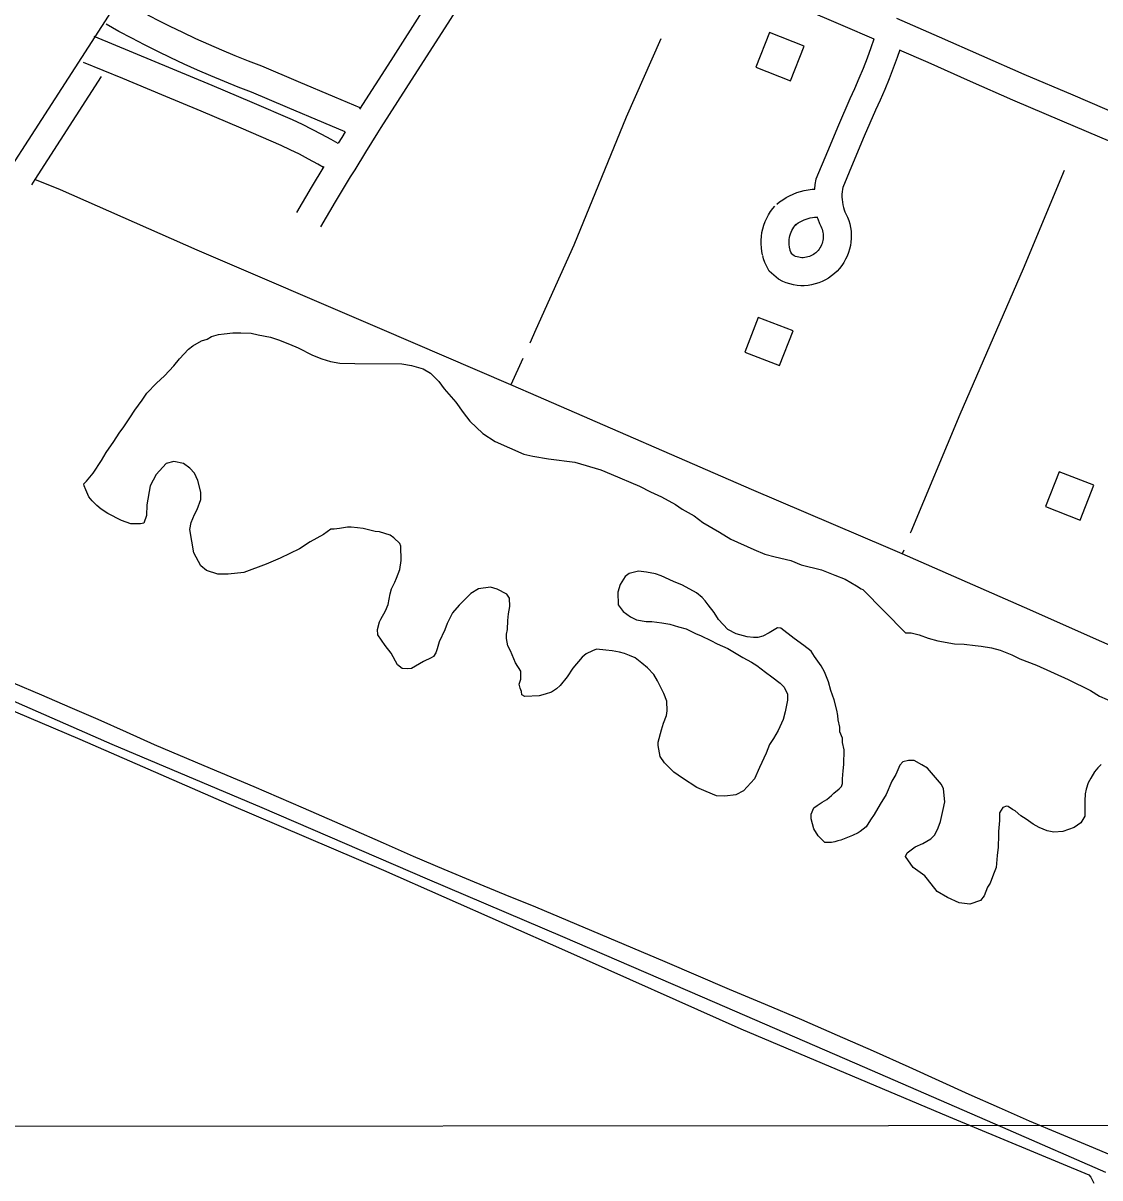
# Model space of a CAD drawing. Extents: x 3297735 to 3335592, y 670436 to 695807.
# Drawn here: x 3312597 to 3313752, y 690918 to 692157 of the extents above; entities that cross this region are included whole.
import ezdxf

# ---------------------------------------------------------------- set-up
doc = ezdxf.new("R2010")
doc.units = 0
for name, color, linetype in [('V-BLDG-OTLN', 7, 'Continuous'), ('V-DTCH-CNTR', 7, 'Continuous'), ('V-GRID-MAJR', 7, 'Continuous'), ('V-ROAD-CNTR', 7, 'Continuous'), ('V-SITE-VEGE', 7, 'Continuous'), ('V-TOPO-SHOR', 7, 'Continuous')]:
    doc.layers.add(name, color=color, linetype=linetype)

msp = doc.modelspace()

# ---------------------------------------------------------------- linework, layer by layer
at = {"layer": 'V-BLDG-OTLN'}
for points in [[(3313434.9, 692132.1), (3313397.7, 692146.7), (3313383.1, 692109.4), (3313420.4, 692094.9)], [(3313423, 691826.5), (3313385.7, 691841.1), (3313371.2, 691803.8), (3313408.4, 691789.3)], [(3313745.6, 691661), (3313708.3, 691675.5), (3313693.8, 691638.2), (3313731.1, 691623.7)]]:
    msp.add_lwpolyline(points, close=True, dxfattribs=at)
at = {"layer": 'V-DTCH-CNTR'}
msp.add_lwpolyline([(3312476.7, 691465.6), (3312658.1, 691388.8), (3312817.8, 691319.1), (3312983.9, 691248.1), (3313177.9, 691162.4), (3313367.1, 691078), (3313589.9, 690984), (3313740.4, 690921.2), (3313742.5, 690918.8), (3313745.8, 690912.3)], dxfattribs=at)
at = {"layer": 'V-GRID-MAJR'}
msp.add_lwpolyline([(3301853.1, 690965.8), (3302673.5, 690966.2), (3305673.7, 690968.2), (3310110.3, 690971.5), (3313525.5, 690974.4), (3317355.7, 690978.1), (3321058.1, 690982), (3323164.5, 690984.4), (3326643.7, 690988.7), (3330122.8, 690993.3), (3332835.9, 690997.1), (3333379.4, 690997.9)], dxfattribs=at)
at = {"layer": 'V-ROAD-CNTR'}
for points in [[(3313225.9, 693012.8), (3312927.4, 692557.2), (3312688.4, 692164.2), (3312499.1, 691871), (3312353.9, 691636.1), (3312293.2, 691547), (3312159.4, 691339.8), (3312033.4, 691146.4), (3311880.5, 690903.5), (3311700.1, 690619.8), (3311629.8, 690502.5), (3311539.4, 690360.1), (3311438.5, 690202.4), (3311312.8, 690002.2), (3311226.4, 689864.9)], [(3313130, 692326.2), (3313121, 692314.5), (3313112.1, 692302.6), (3313103.4, 692290.6), (3313094.9, 692278.4), (3313086.5, 692266.1), (3313078.3, 692253.7), (3313070.4, 692241.2), (3313062.7, 692228.7), (3313027.3, 692172.6), (3312991.6, 692116.6), (3312958, 692064.5)], [(3313146.1, 692297.9), (3313144.9, 692296.4), (3313136.3, 692284.8), (3313127.8, 692273.2), (3313119.5, 692261.4), (3313111.4, 692249.5), (3313103.5, 692237.4), (3313095.8, 692225.3), (3313088.1, 692212.8), (3313052.6, 692156.5), (3313016.8, 692100.4), (3312980.9, 692044.6), (3312977.4, 692039.1), (3312964.4, 692018.2), (3312952.9, 691999.4), (3312948.1, 691991.7), (3312932, 691965), (3312916.1, 691938.2)], [(3313510.2, 692139.5), (3313476.8, 692153.9), (3313432.3, 692172.8), (3313387.7, 692191.4), (3313343.1, 692209.8), (3313312.5, 692222.2), (3313281.9, 692234.9), (3313251.4, 692247.8), (3313220.8, 692261), (3313203.3, 692269.2), (3313186, 692277.5), (3313168.8, 692286.1), (3313151.8, 692294.8), (3313146.1, 692297.9)], [(3312958.8, 692065.7), (3312931.5, 692077.2), (3312892.5, 692093.7), (3312853.4, 692110.4), (3312838.8, 692116), (3312824.6, 692121.7), (3312810.5, 692127.6), (3312796.5, 692133.7), (3312782.5, 692140), (3312768.7, 692146.5), (3312754.9, 692153.1), (3312741.3, 692160), (3312727.7, 692167), (3312714.2, 692174.3), (3312700.8, 692181.7)], [(3313936, 691988), (3313925.9, 691992.6), (3313901.5, 692003.4), (3313877.1, 692014), (3313852.5, 692024.4), (3313828.1, 692034.4), (3313775.8, 692057), (3313723.3, 692079.4), (3313670.9, 692101.5), (3313625.5, 692121.7), (3313580, 692141.8), (3313534.3, 692161.7)], [(3312942.6, 692040), (3312919.8, 692049.6), (3312880.8, 692066.1), (3312842.1, 692082.6), (3312827.8, 692088.1), (3312813.2, 692094), (3312798.7, 692100), (3312784.3, 692106.3), (3312770, 692112.7), (3312755.8, 692119.4), (3312741.7, 692126.2), (3312727.6, 692133.3), (3312713.7, 692140.5), (3312699.9, 692147.9), (3312686.2, 692155.5)], [(3312935, 692027.6), (3312927.8, 692031.8), (3312917.6, 692037.3), (3312907.3, 692042.7), (3312896.9, 692047.9), (3312886.2, 692052.9), (3312843, 692071.5), (3312799.9, 692089.7), (3312757.8, 692107.4), (3312715.6, 692125), (3312673.4, 692142.3)], [(3313509.8, 692139.5), (3313506.5, 692130.1), (3313502.5, 692119.1), (3313498.2, 692108.1), (3313493.7, 692097.2), (3313489, 692086.4), (3313484, 692075.4), (3313471.8, 692047.1), (3313459.9, 692018.9), (3313447.6, 691989.3), (3313446.5, 691983.7), (3313445.9, 691979.1), (3313445.8, 691977.8)], [(3313537.6, 692128.1), (3313534.8, 692120), (3313530.5, 692108.4), (3313526, 692096.9), (3313521.3, 692085.5), (3313516.4, 692074.2), (3313511.4, 692063.2), (3313499.4, 692035.4), (3313487.6, 692007.3), (3313476.5, 691980.5), (3313476.1, 691978.7), (3313475.7, 691975.9), (3313475.5, 691973.1), (3313475.5, 691970.2), (3313475.6, 691967.4), (3313475.9, 691964.6), (3313476.4, 691961.8), (3313477.1, 691959.1), (3313477.9, 691956.3), (3313478.7, 691954.3), (3313479.8, 691952.3), (3313481.4, 691948.7), (3313482.7, 691945.1), (3313483.8, 691941.3), (3313484.6, 691937.5), (3313485.2, 691933.6), (3313485.4, 691929.7), (3313485.4, 691925.8), (3313485.1, 691921.9), (3313484.5, 691918.1), (3313483.6, 691914.3), (3313482.5, 691910.6), (3313481.1, 691906.9), (3313479.4, 691903.4), (3313477.5, 691900), (3313475.3, 691896.7), (3313472.9, 691893.6), (3313470.3, 691890.7), (3313467.5, 691888), (3313464.3, 691885.5), (3313461.1, 691883.2), (3313457.7, 691881.2), (3313454.2, 691879.5), (3313450.5, 691878.1), (3313446.8, 691876.9), (3313442.9, 691876), (3313439.1, 691875.4), (3313435.1, 691875.1), (3313431.2, 691875.1), (3313427.3, 691875.4), (3313423.4, 691876), (3313419.6, 691876.9), (3313415.8, 691878.1), (3313412.2, 691879.5), (3313407.3, 691881.9), (3313397.4, 691890.7), (3313394.5, 691896.3), (3313392.9, 691900), (3313391.5, 691903.9), (3313390.6, 691907.3)], [(3313924.4, 691960.4), (3313913.6, 691965.3), (3313889.5, 691975.9), (3313865.3, 691986.4), (3313841, 691996.7), (3313816.4, 692006.8), (3313764, 692029.4), (3313711.6, 692051.7), (3313658.9, 692073.9), (3313613.4, 692094.2), (3313567.9, 692114.3), (3313537.1, 692127.8)], [(3312919.3, 692002), (3312913.2, 692005.6), (3312903.5, 692010.9), (3312893.7, 692016), (3312883.8, 692020.9), (3312873.9, 692025.6), (3312831.2, 692043.9), (3312788.2, 692062.1), (3312746.2, 692079.8), (3312704.2, 692097.3), (3312662, 692114.6)], [(3312942.7, 692040.1), (3312938.9, 692034), (3312935.1, 692027.8)], [(3312919.8, 692002.8), (3312906.3, 691980.4), (3312890.3, 691953.5)], [(3313405.6, 691962.5), (3313408.5, 691964.9), (3313411.9, 691967.3), (3313415.5, 691969.6), (3313419.2, 691971.6), (3313423, 691973.3), (3313427, 691974.9), (3313431, 691976.2), (3313435, 691977.2), (3313439.2, 691978), (3313443.4, 691978.5), (3313446.2, 691978.6)], [(3313390.3, 691908.3), (3313389.6, 691911.8), (3313389.1, 691915.8), (3313388.8, 691919.9), (3313388.8, 691924), (3313389.1, 691928), (3313389.7, 691932.1), (3313390.6, 691936), (3313391.7, 691939.9), (3313393.1, 691943.8), (3313394.8, 691947.5), (3313396.7, 691951.1), (3313398.9, 691954.5), (3313401.3, 691957.8), (3313403.6, 691960.5)], [(3313419.7, 691914.3), (3313419.2, 691916.8), (3313418.9, 691918.8), (3313418.8, 691920.8), (3313418.8, 691922.7), (3313419, 691924.7), (3313419.3, 691926.7), (3313419.7, 691928.6), (3313420.2, 691930.6), (3313420.9, 691932.4), (3313421.7, 691934.2), (3313422.7, 691936), (3313423.7, 691937.7), (3313424.9, 691939.3), (3313426.5, 691941.2)], [(3313449, 691948.4), (3313449.5, 691946.7), (3313451.3, 691941.7), (3313452.9, 691938.8), (3313453.6, 691937.2), (3313454.2, 691935.6), (3313454.7, 691934), (3313455.1, 691932.3), (3313455.3, 691930.6), (3313455.4, 691928.8), (3313455.4, 691927.1), (3313455.3, 691925.4), (3313455, 691923.7), (3313454.6, 691922), (3313454.1, 691920.4), (3313453.5, 691918.8), (3313452.8, 691917.2), (3313451.9, 691915.7), (3313451, 691914.3), (3313449.9, 691912.9), (3313448.8, 691911.6), (3313447.6, 691910.5), (3313446.4, 691909.5), (3313445, 691908.6), (3313443.5, 691907.7), (3313442.1, 691907), (3313440.5, 691906.4), (3313438.9, 691905.9), (3313437.3, 691905.5), (3313435.7, 691905.3), (3313434, 691905.1), (3313432.3, 691905.1), (3313430.7, 691905.3), (3313429.1, 691905.5), (3313427.4, 691905.9), (3313425.8, 691906.4), (3313424.3, 691907), (3313424.2, 691907.1), (3313421.5, 691909.4), (3313421.6, 691909.2), (3313420.8, 691911), (3313420.1, 691912.9), (3313419.5, 691915.3)], [(3313424.5, 691939.2), (3313426.7, 691941), (3313428.6, 691942.4), (3313430.6, 691943.6), (3313432.7, 691944.7), (3313434.8, 691945.7), (3313437, 691946.6), (3313439.2, 691947.3), (3313441.5, 691947.9), (3313443.8, 691948.3), (3313446.1, 691948.6), (3313448.5, 691948.7), (3313449.7, 691948.7)], [(3313781.6, 690935), (3313745.4, 690950.2), (3313709.1, 690965.2), (3313676.7, 690979.1), (3313644.3, 690993.3), (3313612, 691007.6), (3313579.8, 691022.1), (3313547.7, 691036.7), (3313509.3, 691053.9), (3313470.8, 691070.8), (3313432.3, 691087.5), (3313393.6, 691104), (3313354.8, 691120.3), (3313285.7, 691149.9), (3313216.4, 691179.3), (3313147, 691208.4), (3313114.2, 691221.7), (3313081.4, 691235.2), (3313048.7, 691249), (3313016.1, 691262.9), (3312983.6, 691277.1), (3312951.1, 691291.5), (3312898.1, 691314.7), (3312844.9, 691337.5), (3312791.6, 691360.2), (3312738.2, 691382.6), (3312708.1, 691396.2), (3312677.9, 691409.6), (3312647.7, 691422.8), (3312617.3, 691435.8), (3312586.9, 691448.6)]]:
    msp.add_lwpolyline(points, dxfattribs=at)
at = {"layer": 'V-SITE-VEGE'}
for points in [[(3312681.3, 691687.7), (3312686.3, 691696), (3312694.7, 691707.9), (3312700.2, 691716.8), (3312705.2, 691723.7), (3312711.6, 691733.5), (3312717.1, 691741.4), (3312725, 691752.3), (3312730, 691759.7), (3312740.4, 691770.5), (3312748.9, 691778.4), (3312758.8, 691789.2), (3312764.8, 691796.6), (3312774.7, 691807), (3312779.1, 691810.4), (3312788.6, 691815.8), (3312794.5, 691817.8), (3312799.4, 691820.7), (3312806.9, 691822.7), (3312812.8, 691823.6), (3312822.2, 691824.6), (3312830.6, 691824.6), (3312842, 691824), (3312849.4, 691822.5), (3312862.7, 691820), (3312871.1, 691817), (3312883, 691812.5), (3312892.3, 691808.5), (3312907.6, 691800.6), (3312917.5, 691796.6), (3312926.9, 691793.6), (3312936.8, 691792.1), (3312953.1, 691791.5), (3313003.5, 691791.3), (3313013.9, 691789.3), (3313026.2, 691785.8)], [(3313026.2, 691785.8), (3313034.1, 691781.3), (3313043, 691772.4), (3313048.9, 691764.5), (3313061.2, 691750.1), (3313069.1, 691739.2), (3313076.5, 691729.8), (3313090.3, 691716.4), (3313103.6, 691707.9), (3313134.2, 691694.5), (3313144.1, 691692.4), (3313160.9, 691689.4), (3313189, 691685.9), (3313216.7, 691677.4), (3313228, 691672.9), (3313258.2, 691659.9), (3313270, 691653.9), (3313281.8, 691648.5), (3313297.1, 691640.5), (3313304.1, 691635.5), (3313316.9, 691628.1), (3313326.2, 691621.1), (3313344, 691610.7), (3313356.3, 691603.2), (3313381, 691592.2), (3313392.9, 691587.2), (3313403.7, 691584.2), (3313420.5, 691580.2), (3313431.9, 691575.7), (3313453.6, 691570.2), (3313467.9, 691564.7), (3313478.8, 691560.2), (3313491.1, 691553.3), (3313496.1, 691549.8), (3313498, 691549.3), (3313543.8, 691502.7), (3313549.8, 691502.6), (3313558.2, 691500.6), (3313568.1, 691497.1), (3313578.4, 691494.1), (3313596.2, 691491.1), (3313606.6, 691490.6), (3313618.5, 691489.1), (3313624.9, 691488.5), (3313635.7, 691486.5), (3313645.1, 691484), (3313657.5, 691479), (3313666.4, 691475), (3313684.1, 691468.1), (3313718.2, 691452.6), (3313741.9, 691440.7), (3313751.7, 691434.7), (3313768, 691427.7)], [(3313129.4, 691447.8), (3313130.9, 691453.2), (3313130.9, 691461.6), (3313125.5, 691470.5), (3313120.1, 691483.4), (3313117.1, 691488.9), (3313115.7, 691496.8), (3313115.7, 691501.2), (3313116.7, 691506.2), (3313117.2, 691516), (3313117.8, 691523), (3313119.3, 691530.9), (3313118.8, 691539.8), (3313115.9, 691544.2), (3313105.5, 691549.7), (3313098.6, 691551.7), (3313085.7, 691549.8), (3313077.3, 691544.9), (3313064.9, 691532.5), (3313057.9, 691524.2), (3313052, 691512.8), (3313049.5, 691505.9), (3313043.5, 691493.1), (3313041.5, 691485.7), (3313040, 691481.2), (3313037.5, 691477.3), (3313035, 691475.8), (3313026.6, 691471.9), (3313013.7, 691464.5), (3313009.3, 691464), (3313003.8, 691464.5), (3312998.9, 691468.5), (3312992, 691480.9), (3312985.6, 691489.3), (3312977.8, 691500.7), (3312977.3, 691506.2), (3312979.3, 691514.6), (3312980.8, 691517.5), (3312985.8, 691526.4), (3312988.8, 691533.3), (3312990.8, 691544.7), (3312992.3, 691550.1), (3312995.8, 691557), (3312997.8, 691561.5), (3313001.3, 691570.8), (3313002.8, 691580.2), (3313002.3, 691595.6), (3313001.4, 691598.5), (3312995, 691604.5), (3312991, 691607.5), (3312979.6, 691611), (3312974.7, 691611.5), (3312961.9, 691614.5), (3312955.9, 691615.5), (3312949, 691616), (3312945.1, 691616), (3312936.6, 691614.6), (3312930.7, 691614.1), (3312927.3, 691614.1), (3312919.3, 691608.2), (3312905, 691600.3), (3312893.6, 691593), (3312872.8, 691582.7), (3312857.9, 691576.3), (3312834.1, 691567.5), (3312817.3, 691565.6), (3312806, 691565.6), (3312794.1, 691569.6), (3312787.7, 691574.6), (3312780.3, 691588.4), (3312776, 691613.7), (3312777.5, 691621.1), (3312781, 691629.5), (3312784, 691634.9), (3312787.9, 691645.8), (3312788, 691653.7), (3312784.6, 691666), (3312781.1, 691674), (3312776.2, 691679.4), (3312769.3, 691684.4), (3312758.9, 691686.4), (3312750.5, 691684.4), (3312740.1, 691672.6), (3312733.6, 691660.3), (3312730.1, 691640), (3312729.6, 691628.7), (3312726.6, 691620.3), (3312723.1, 691619.8), (3312712.7, 691619.8), (3312702.8, 691623.3), (3312688, 691630.8), (3312681.1, 691635.3), (3312676.2, 691639.2), (3312671.3, 691644.2), (3312667.8, 691648.7), (3312664.4, 691656.1), (3312662.9, 691660.5), (3312662.4, 691662.5), (3312665.4, 691665.5), (3312672.4, 691673.9), (3312681.3, 691687.7)], [(3313397.5, 691502.7), (3313390.6, 691499.3), (3313385.1, 691497.8), (3313380.7, 691497.8), (3313373.8, 691498.3), (3313361.9, 691501.8), (3313353, 691506.3), (3313343.2, 691517.2), (3313338.3, 691524.7), (3313331.9, 691532.6), (3313328.9, 691537), (3313325.5, 691540.5), (3313319.6, 691545.5), (3313304.3, 691553.9), (3313294.9, 691557.9), (3313281.5, 691563.9), (3313275.6, 691565.9), (3313265.7, 691567.9), (3313257.3, 691568.9), (3313247.4, 691566.5), (3313243, 691563.1), (3313237.5, 691554.7), (3313235, 691546.3), (3313235.5, 691532.9), (3313240.9, 691525.5), (3313248.8, 691520), (3313255.2, 691516.5), (3313265.6, 691515), (3313271.5, 691515), (3313282.4, 691513.5), (3313290.8, 691512), (3313300.1, 691509), (3313308.5, 691507), (3313318.4, 691502), (3313324.3, 691499.5), (3313334.7, 691494.5), (3313341.6, 691491), (3313353, 691486), (3313358.4, 691482.6), (3313363.8, 691479.6), (3313369.2, 691476.1), (3313378.6, 691471.1), (3313384, 691467.6), (3313393.4, 691460.7), (3313400.3, 691455.7), (3313409.2, 691448.8), (3313413.6, 691444.3), (3313417.1, 691436.9), (3313417, 691430.4), (3313414.5, 691418.1), (3313412.5, 691409.7), (3313407, 691397.8), (3313402.1, 691389.5), (3313397.6, 691383), (3313394.1, 691373.7), (3313387.1, 691358.4), (3313381.6, 691346), (3313369.7, 691333.2), (3313361.8, 691328.8), (3313349.9, 691327.4), (3313341, 691327.9), (3313329.7, 691332.4), (3313319.8, 691336.9), (3313304.5, 691346.8), (3313295.1, 691353.3), (3313285.3, 691363.2), (3313280.4, 691370.1), (3313278.4, 691382), (3313278.4, 691385.4), (3313282, 691398.8), (3313284, 691405.7), (3313287.4, 691414.1), (3313288, 691419), (3313287.5, 691429.4), (3313284.6, 691437.8), (3313277.7, 691451.2), (3313273.8, 691458.1), (3313266.9, 691465.1), (3313260.9, 691470.1), (3313253.6, 691476), (3313247.6, 691478.5), (3313242.2, 691480.5), (3313236.8, 691482), (3313228.9, 691483.5), (3313222.4, 691484), (3313212.1, 691485.1), (3313208.1, 691483.6), (3313201.2, 691480.1), (3313196.7, 691476.7), (3313186.8, 691464.9), (3313180.8, 691455.5), (3313173.4, 691446.1), (3313169.4, 691442.7), (3313163.9, 691439.2), (3313157, 691436.8), (3313150.6, 691435.3), (3313135.2, 691434.4), (3313132.3, 691436.4), (3313131.8, 691439.9), (3313130.3, 691443.3), (3313129.4, 691447.8)], [(3313712.2, 691289.5), (3313702.8, 691289), (3313695.4, 691290.5), (3313687, 691294), (3313680.6, 691297.5), (3313673.2, 691303), (3313667.2, 691306.4), (3313661.3, 691311.9), (3313658.4, 691313.4), (3313653.9, 691316.4), (3313652, 691316.9), (3313648, 691315.4), (3313644.5, 691309.5), (3313644.5, 691301.6), (3313643.5, 691289.7), (3313643.4, 691285.8), (3313642.9, 691272.9), (3313641.9, 691264), (3313640.8, 691251.2), (3313637.9, 691243.8), (3313634.4, 691234.4), (3313631.4, 691229.9), (3313627.9, 691220.6), (3313623.9, 691215.6), (3313612.5, 691211.7), (3313601.2, 691213.2), (3313588.8, 691218.7), (3313577.5, 691225.2), (3313567.1, 691238.6), (3313564.2, 691242.1), (3313551.9, 691251), (3313543.5, 691262.9), (3313545.5, 691266.8), (3313553.9, 691273.2), (3313562.3, 691276.7), (3313570.8, 691281.6), (3313575.2, 691286), (3313578.7, 691293.4), (3313581.2, 691300.3), (3313584.2, 691313.2), (3313585.7, 691321.6), (3313584.3, 691335.4), (3313582.3, 691339.9), (3313567.1, 691357.7), (3313561.1, 691361.2), (3313552.8, 691365.7), (3313546.8, 691365.7), (3313540.9, 691364.2), (3313537.4, 691360.8), (3313533.4, 691350.9), (3313528.9, 691343.5), (3313523, 691329.2), (3313516.5, 691318.8), (3313510, 691308), (3313506.1, 691302.1), (3313501.6, 691294.7), (3313495.1, 691289.8), (3313492.7, 691288.3), (3313486.7, 691285.3), (3313483.3, 691283.9), (3313474.3, 691280.4), (3313470.9, 691279.5), (3313467.9, 691278.5), (3313464.4, 691278), (3313457, 691278), (3313450.1, 691285), (3313445.2, 691292.4), (3313442.3, 691303.3), (3313442.3, 691308.2), (3313445.3, 691315.1), (3313448.8, 691317.6), (3313454.2, 691321), (3313459.2, 691324), (3313464.1, 691328.4), (3313466.6, 691330.9), (3313472.6, 691335.3), (3313475, 691337.8), (3313476, 691341.2), (3313476.1, 691346.2), (3313476.6, 691354.6), (3313477.6, 691361.5), (3313477.7, 691377.3), (3313476.2, 691385.2), (3313476.2, 691389.7), (3313473.3, 691396.6), (3313473.3, 691401.6), (3313471.3, 691409.5), (3313470.9, 691413.9), (3313469.9, 691419.9), (3313467, 691430.8), (3313463.5, 691440.7), (3313461.1, 691450.1), (3313456.7, 691460.9), (3313453.3, 691467.4), (3313445.9, 691477.3), (3313442.4, 691483.2), (3313434.5, 691489.2), (3313424.2, 691496.7), (3313409.9, 691507.6), (3313406.4, 691508.1), (3313397.5, 691502.7)], [(3313753.5, 691361.5), (3313750, 691358.1), (3313746.5, 691353.6), (3313742.5, 691346.7), (3313739.6, 691341.8), (3313737.5, 691334.9), (3313736.5, 691329.9), (3313736, 691322.5), (3313736, 691306.2), (3313731.5, 691298.8), (3313724.5, 691293.9), (3313712.2, 691289.5)]]:
    msp.add_lwpolyline(points, dxfattribs=at)
at = {"layer": 'V-TOPO-SHOR'}
for p, q in [((3313133.1, 691797), (3313120.2, 691768.6)), ((3313541.7, 691591.3), (3313540.2, 691587.3))]:
    msp.add_line(p, q, dxfattribs=at)
for points in [[(3313281.1, 692139.9), (3313244, 692056), (3313187.8, 691918.7), (3313147.3, 691828.2), (3313140.6, 691813.4)], [(3312680.9, 692099.6), (3312609.8, 691989.1), (3312606.1, 691983.2)], [(3313525.2, 691593.8), (3313378.3, 691656.4), (3313150.1, 691755.7), (3313120.2, 691768.6), (3312979.8, 691829.1), (3312783.9, 691913.1), (3312637.3, 691977.9), (3312609.8, 691989.1)], [(3313713.7, 691998.7), (3313669.9, 691893.3), (3313602, 691736.8), (3313549.2, 691611), (3313548.8, 691609.8)], [(3315191.5, 691099.3), (3315166.8, 691042.9), (3315151, 691001.3), (3315141, 690998), (3315092.4, 691017.1), (3315088.6, 691015.3), (3315060.9, 690955.6), (3315055.7, 690944.4), (3315044.9, 690943), (3314930.6, 690992.1), (3314738.4, 691074.9), (3314672.3, 691103.2), (3314609.7, 691130), (3314458.3, 691195.5), (3314440.9, 691199.7), (3314414.1, 691208), (3314279.8, 691264.2), (3314119.2, 691335.7), (3313963, 691403.2), (3313837.2, 691456.4), (3313671.4, 691529.8), (3313540.2, 691587.3), (3313525.2, 691593.8)], [(3313758.6, 690923.8), (3313653.9, 690969.7), (3313499.9, 691036.4), (3313339.3, 691106.1), (3313176, 691176.5), (3313031, 691238.4), (3312853.6, 691315.2), (3312692.6, 691383), (3312525.3, 691456.4), (3312372.8, 691523.5)]]:
    msp.add_lwpolyline(points, dxfattribs=at)

doc.saveas('drawing.dxf')
